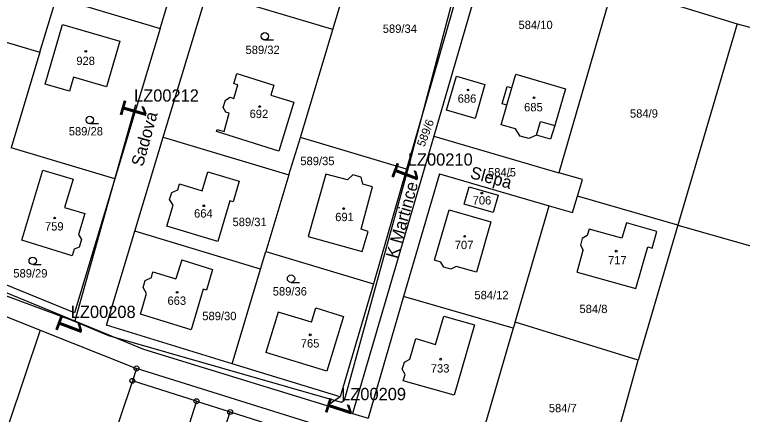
# Model space of a CAD drawing. Extents: x -738131 to -734179, y -1033447 to -1030078.
# Drawn here: x -735627.8 to -735479.7, y -1032331.3 to -1032249.9 of the extents above; entities that cross this region are included whole.
import ezdxf

# ---------------------------------------------------------------- set-up
doc = ezdxf.new("R2010")
doc.units = 0
for name, color, linetype in [('ftf_2010', 7, 'Continuous'), ('ftf_3010', 7, 'Continuous'), ('ftf_3010_ftf_3010_gtda_3015_gtda_3015_1', 7, 'Continuous'), ('ftf_nu', 7, 'Continuous'), ('Vrstva 1', 7, 'Continuous'), ('Vrstva 2', 7, 'Continuous'), ('Vrstva 3', 7, 'Continuous'), ('Vrstva 4', 7, 'Continuous'), ('Vrstva 5', 7, 'Continuous'), ('Vrstva 8', 7, 'Continuous')]:
    doc.layers.add(name, color=color, linetype=linetype)

msp = doc.modelspace()

# ---------------------------------------------------------------- linework, layer by layer
at = {"layer": 'ftf_2010'}
for points in [[(-735535.6, -1032233.77), (-735536.15, -1032237.39), (-735547.66, -1032281.16)], [(-735616.06, -1032312.23), (-735615.47, -1032312.2), (-735603.11, -1032268.22)], [(-735547.66, -1032281.16), (-735560.74, -1032328.52), (-735561.29, -1032328.87)], [(-735616.06, -1032312.23), (-735640.75, -1032303.03), (-735670.07, -1032291), (-735670.11, -1032290.31)], [(-735561.29, -1032328.87), (-735608.62, -1032315.32), (-735616.06, -1032312.23)]]:
    msp.add_lwpolyline(points, dxfattribs=at)
at = {"layer": 'Vrstva 1'}
for points in [[(-735563.02, -1032253), (-735555.78, -1032228.97)], [(-735534.72, -1032235.32), (-735548.04, -1032281.43)], [(-735531.29, -1032236.24), (-735542.5, -1032274.69)], [(-735598.18, -1032252.75), (-735595.33, -1032243.28)], [(-735505.96, -1032244.03), (-735517.06, -1032282.12)], [(-735505.96, -1032244.03), (-735480.76, -1032251.83)], [(-735597.53, -1032274.86), (-735588.63, -1032245.29)], [(-735563.02, -1032253), (-735588.63, -1032245.29)], [(-735622.62, -1032257.62), (-735619.25, -1032246.42)], [(-735619.25, -1032246.42), (-735598.18, -1032252.75)], [(-735621.54, -1032264.09), (-735618.01, -1032251.98)], [(-735618.01, -1032251.98), (-735606.37, -1032255.37)], [(-735598.18, -1032252.75), (-735607.41, -1032283.39)], [(-735480.76, -1032251.83), (-735492.79, -1032292.82)], [(-735480.76, -1032251.83), (-735459.51, -1032257.48)], [(-735569.63, -1032274.93), (-735563.02, -1032253)], [(-735631.41, -1032254.98), (-735622.62, -1032257.62)], [(-735606.37, -1032255.37), (-735609.09, -1032264.63)], [(-735622.62, -1032257.62), (-735628.48, -1032277.05)], [(-735615.78, -1032262.66), (-735616.61, -1032265.54)], [(-735609.09, -1032264.63), (-735615.78, -1032262.66)], [(-735583.14, -1032264.01), (-735582.55, -1032261.95)], [(-735582.55, -1032261.95), (-735575.05, -1032264.34)], [(-735539.86, -1032269.4), (-735537.83, -1032262.47)], [(-735537.83, -1032262.47), (-735532.07, -1032264.16)], [(-735526.57, -1032264.86), (-735525.75, -1032262.08)], [(-735525.75, -1032262.08), (-735515.68, -1032265.04)], [(-735616.61, -1032265.54), (-735621.54, -1032264.09)], [(-735583.17, -1032267), (-735582.33, -1032264.25)], [(-735582.33, -1032264.25), (-735583.14, -1032264.01)], [(-735575.05, -1032264.34), (-735575.65, -1032266.31)], [(-735532.07, -1032264.16), (-735534.09, -1032271.07)], [(-735528.56, -1032268.12), (-735527.54, -1032264.59)], [(-735527.54, -1032264.59), (-735526.57, -1032264.86)], [(-735515.68, -1032265.04), (-735517.88, -1032272.52)], [(-735585.35, -1032268.84), (-735584.86, -1032267.33)], [(-735584.86, -1032267.33), (-735583.9, -1032266.77)], [(-735583.9, -1032266.77), (-735583.17, -1032267)], [(-735575.65, -1032266.31), (-735570.95, -1032267.74)], [(-735584.81, -1032269.8), (-735585.35, -1032268.84)], [(-735570.95, -1032267.74), (-735573.98, -1032277.74)], [(-735528.8, -1032272.38), (-735527.62, -1032268.41)], [(-735527.62, -1032268.41), (-735528.56, -1032268.12)], [(-735585.15, -1032273.74), (-735584.12, -1032270.03)], [(-735584.12, -1032270.03), (-735584.81, -1032269.8)], [(-735534.09, -1032271.07), (-735539.86, -1032269.4)], [(-735586.71, -1032273.77), (-735586.57, -1032273.33)], [(-735586.57, -1032273.33), (-735585.15, -1032273.74)], [(-735525.87, -1032273.22), (-735528.8, -1032272.38)], [(-735524.93, -1032274.67), (-735525.87, -1032273.22)], [(-735517.88, -1032272.52), (-735518.71, -1032275.32)], [(-735603.29, -1032294.01), (-735597.53, -1032274.86)], [(-735597.53, -1032274.86), (-735571.95, -1032282.59)], [(-735573.98, -1032277.74), (-735586.71, -1032273.77)], [(-735571.95, -1032282.59), (-735569.63, -1032274.93)], [(-735548.04, -1032281.43), (-735569.63, -1032274.93)], [(-735542.5, -1032274.69), (-735558.99, -1032331.15)], [(-735542.5, -1032274.69), (-735517.06, -1032282.12)], [(-735523.17, -1032275.14), (-735524.93, -1032274.67)], [(-735521.57, -1032274.48), (-735523.17, -1032275.14)], [(-735518.71, -1032275.32), (-735521.57, -1032274.48)], [(-735607.41, -1032283.39), (-735628.48, -1032277.05)], [(-735626.34, -1032295.88), (-735622.02, -1032281.58)], [(-735622.02, -1032281.58), (-735615.87, -1032283.43)], [(-735589.59, -1032285.8), (-735588.43, -1032281.94)], [(-735588.43, -1032281.94), (-735582.09, -1032283.84)], [(-735564.44, -1032282.39), (-735568.04, -1032295.11)], [(-735560.04, -1032283.56), (-735564.44, -1032282.39)], [(-735548.04, -1032281.43), (-735554.76, -1032304.73)], [(-735541.33, -1032282.33), (-735548.61, -1032307.3)], [(-735541.33, -1032282.33), (-735519.02, -1032288.84)], [(-735512.25, -1032283.52), (-735517.06, -1032282.12)], [(-735615.87, -1032283.43), (-735617.61, -1032289.2)], [(-735607.41, -1032283.39), (-735615.62, -1032310.63)], [(-735582.09, -1032283.84), (-735583.34, -1032288.07)], [(-735571.95, -1032282.59), (-735576.63, -1032298.15)], [(-735558.98, -1032282.57), (-735560.04, -1032283.56)], [(-735557.27, -1032283.06), (-735558.98, -1032282.57)], [(-735556.95, -1032284.47), (-735557.27, -1032283.06)], [(-735513.24, -1032286.88), (-735512.25, -1032283.52)], [(-735594.59, -1032285.58), (-735594.23, -1032284.41)], [(-735594.23, -1032284.41), (-735589.59, -1032285.8)], [(-735557.26, -1032293.61), (-735554.92, -1032285.03)], [(-735554.92, -1032285.03), (-735556.95, -1032284.47)], [(-735536.28, -1032288.52), (-735535.27, -1032285.01)], [(-735535.27, -1032285.01), (-735529.4, -1032286.69)], [(-735596.23, -1032287.58), (-735595.8, -1032286.14)], [(-735595.8, -1032286.14), (-735594.59, -1032285.58)], [(-735529.4, -1032286.69), (-735530.4, -1032290.22)], [(-735514.22, -1032290.24), (-735513.24, -1032286.88)], [(-735492.79, -1032292.82), (-735513.24, -1032286.88)], [(-735595.53, -1032288.72), (-735596.23, -1032287.58)], [(-735583.98, -1032287.86), (-735586.43, -1032296.15)], [(-735583.34, -1032288.07), (-735583.98, -1032287.86)], [(-735617.61, -1032289.2), (-735613.51, -1032290.42)], [(-735596.82, -1032293.03), (-735595.53, -1032288.72)], [(-735542.31, -1032299.95), (-735539.36, -1032289.7)], [(-735539.36, -1032289.7), (-735530.84, -1032292.13)], [(-735530.4, -1032290.22), (-735536.28, -1032288.52)], [(-735525.93, -1032312.53), (-735519.02, -1032288.84)], [(-735519.02, -1032288.84), (-735514.22, -1032290.24)], [(-735613.51, -1032290.42), (-735614.77, -1032294.69)], [(-735530.84, -1032292.13), (-735533.79, -1032302.37)], [(-735503.28, -1032292.35), (-735504.18, -1032295.47)], [(-735497.06, -1032294.11), (-735503.28, -1032292.35)], [(-735492.79, -1032292.82), (-735500.91, -1032320.28)], [(-735492.79, -1032292.82), (-735471.61, -1032298.87)], [(-735609.11, -1032313.19), (-735603.29, -1032294.01)], [(-735577.71, -1032301.74), (-735603.29, -1032294.01)], [(-735586.43, -1032296.15), (-735596.82, -1032293.03)], [(-735555.86, -1032294.1), (-735557.26, -1032293.61)], [(-735557.06, -1032298.18), (-735555.86, -1032294.1)], [(-735510.88, -1032293.64), (-735511.3, -1032294.93)], [(-735504.18, -1032295.47), (-735510.88, -1032293.64)], [(-735498.02, -1032297.48), (-735497.06, -1032294.11)], [(-735614.77, -1032294.69), (-735614.14, -1032295.72)], [(-735614.14, -1032295.72), (-735614.62, -1032297.27)], [(-735568.04, -1032295.11), (-735557.06, -1032298.18)], [(-735512.26, -1032295.52), (-735512.63, -1032296.86)], [(-735511.3, -1032294.93), (-735512.26, -1032295.52)], [(-735616.08, -1032299.02), (-735626.34, -1032295.88)], [(-735614.62, -1032297.27), (-735615.68, -1032297.72)], [(-735512.63, -1032296.86), (-735512.07, -1032297.91)], [(-735501.34, -1032305.7), (-735498.94, -1032297.21)], [(-735498.94, -1032297.21), (-735498.02, -1032297.48)], [(-735615.68, -1032297.72), (-735616.08, -1032299.02)], [(-735577.71, -1032301.74), (-735576.63, -1032298.15)], [(-735576.63, -1032298.15), (-735554.76, -1032304.73)], [(-735513.27, -1032302.37), (-735512.07, -1032297.91)], [(-735593.78, -1032299.88), (-735594.97, -1032303.74)], [(-735593.78, -1032299.88), (-735587.52, -1032301.8)], [(-735541.03, -1032300.31), (-735542.31, -1032299.95)], [(-735540.44, -1032301.37), (-735541.03, -1032300.31)], [(-735587.52, -1032301.8), (-735588.75, -1032306.06)], [(-735583.51, -1032321), (-735577.71, -1032301.74)], [(-735539.01, -1032301.79), (-735540.44, -1032301.37)], [(-735537.95, -1032301.19), (-735539.01, -1032301.79)], [(-735533.79, -1032302.37), (-735537.95, -1032301.19)], [(-735601.49, -1032318.11), (-735640.53, -1032302.04)], [(-735615.62, -1032310.63), (-735636.08, -1032302.29)], [(-735599.95, -1032303.48), (-735599.63, -1032302.31)], [(-735599.63, -1032302.31), (-735594.97, -1032303.74)], [(-735513.27, -1032302.37), (-735501.34, -1032305.7)], [(-735601.6, -1032305.52), (-735601.2, -1032304.06)], [(-735601.2, -1032304.06), (-735599.95, -1032303.48)], [(-735554.76, -1032304.73), (-735561.5, -1032327.74)], [(-735600.91, -1032306.69), (-735601.6, -1032305.52)], [(-735589.41, -1032305.84), (-735591.83, -1032314.1)], [(-735588.75, -1032306.06), (-735589.41, -1032305.84)], [(-735642.4, -1032306.27), (-735622.58, -1032314.16)], [(-735602.16, -1032310.94), (-735600.91, -1032306.69)], [(-735548.61, -1032307.3), (-735555.84, -1032332.07)], [(-735526.3, -1032313.79), (-735548.61, -1032307.3)], [(-735574.16, -1032310.5), (-735576.65, -1032318.74)], [(-735567.39, -1032312.54), (-735574.16, -1032310.5)], [(-735567.39, -1032312.54), (-735566.48, -1032309.63)], [(-735566.48, -1032309.63), (-735560.83, -1032311.36)], [(-735591.83, -1032314.1), (-735602.16, -1032310.94)], [(-735560.83, -1032311.36), (-735564.22, -1032322.53)], [(-735542.11, -1032317.06), (-735540.46, -1032311.32)], [(-735540.46, -1032311.32), (-735534.21, -1032313.12)], [(-735583.51, -1032321), (-735609.11, -1032313.19)], [(-735534.21, -1032313.12), (-735538.33, -1032327.43)], [(-735525.93, -1032312.53), (-735526.3, -1032313.79)], [(-735500.91, -1032320.28), (-735525.93, -1032312.53)], [(-735622.58, -1032314.16), (-735658, -1032419.49)], [(-735622.58, -1032314.16), (-735602.98, -1032321.96)], [(-735526.3, -1032313.79), (-735533.64, -1032338.94)], [(-735547.38, -1032320.08), (-735546.15, -1032315.9)], [(-735546.15, -1032315.9), (-735542.11, -1032317.06)], [(-735564.16, -1032329.55), (-735601.49, -1032318.11)], [(-735564.22, -1032322.53), (-735576.65, -1032318.74)], [(-735561.5, -1032327.74), (-735583.51, -1032321)], [(-735548.89, -1032322.14), (-735548.46, -1032320.69)], [(-735548.46, -1032320.69), (-735547.38, -1032320.08)], [(-735508.21, -1032346.71), (-735500.91, -1032320.28)], [(-735602.98, -1032321.96), (-735603.82, -1032324.49)], [(-735495.96, -1032355.47), (-735602.98, -1032321.96)], [(-735548.33, -1032323.21), (-735548.89, -1032322.14)], [(-735548.69, -1032324.47), (-735548.33, -1032323.21)], [(-735603.82, -1032324.49), (-735611.43, -1032347.3)], [(-735590.77, -1032328.64), (-735603.82, -1032324.49)], [(-735538.33, -1032327.43), (-735548.69, -1032324.47)], [(-735561.5, -1032327.74), (-735564.16, -1032329.55)], [(-735590.77, -1032328.64), (-735592.73, -1032334.8)], [(-735590.77, -1032328.64), (-735583.92, -1032330.82)], [(-735564.16, -1032329.55), (-735558.99, -1032331.15)], [(-735585.9, -1032336.98), (-735583.92, -1032330.82)], [(-735583.92, -1032330.82), (-735573.48, -1032334.13)], [(-735558.99, -1032331.15), (-735555.84, -1032332.07)]]:
    msp.add_lwpolyline(points, dxfattribs=at)
at = {"layer": 'Vrstva 3'}
for p, q in [((-735576.86, -1032255.11), (-735575.11, -1032255.11)), ((-735612.49, -1032272.14), (-735610.74, -1032272.14)), ((-735624.1, -1032300.82), (-735622.35, -1032300.82)), ((-735571.53, -1032304.44), (-735569.78, -1032304.44))]:
    msp.add_line(p, q, dxfattribs=at)
for centre in [(-735576.86, -1032254.36), (-735612.49, -1032271.39), (-735624.1, -1032300.07), (-735571.53, -1032303.69)]:
    msp.add_circle(centre, 0.75, dxfattribs=at)
at = {"layer": 'Vrstva 4'}
for points in [[(-735527.62, -1032268.41), (-735526.57, -1032264.86)], [(-735521.57, -1032274.48), (-735520.75, -1032271.69)], [(-735520.75, -1032271.69), (-735517.88, -1032272.52)]]:
    msp.add_lwpolyline(points, dxfattribs=at)
at = {"layer": 'Vrstva 5'}
for centre in [(-735613.31, -1032257.41), (-735535.52, -1032265.28), (-735522.08, -1032266.87), (-735577.91, -1032268.66), (-735532.69, -1032286.27), (-735589.29, -1032288.86), (-735560.82, -1032289.42), (-735619.64, -1032291.35), (-735536.2, -1032295.08), (-735505.36, -1032298.1), (-735594.71, -1032306.48), (-735567.62, -1032315.12), (-735541.07, -1032320.08)]:
    msp.add_circle(centre, 0.175, dxfattribs=at)
at = {"layer": 'Vrstva 8'}
for centre, radius in [((-735602.98, -1032321.96), 0.5), ((-735602.98, -1032321.96), 0.0303), ((-735603.82, -1032324.49), 0.5), ((-735603.82, -1032324.49), 0.0303), ((-735590.77, -1032328.64), 0.5), ((-735590.77, -1032328.64), 0.0303), ((-735583.92, -1032330.82), 0.5), ((-735583.92, -1032330.82), 0.0303)]:
    msp.add_circle(centre, radius, dxfattribs=at)

# ---------------------------------------------------------------- texts
at = {"layer": 'ftf_3010'}
for rotation, p in [(254.0365, (-735605.43, -1032266.88)), (249.1464, (-735549.86, -1032279.63)), (249.2833, (-735618.27, -1032310.71)), (252.0524, (-735563.56, -1032327.45))]:
    msp.add_text('1', height=5.2, rotation=rotation, dxfattribs=at).set_placement(p)
at = {"layer": 'ftf_3010_ftf_3010_gtda_3015_gtda_3015_1'}
for s, p in [('LZ00212', (-735603.48, -1032267.66)), ('LZ00210', (-735547.76, -1032280.69)), ('LZ00208', (-735616.35, -1032311.7)), ('LZ00209', (-735561.33, -1032328.43))]:
    msp.add_text(s, height=2.5, dxfattribs=at).set_placement(p)
at = {"layer": 'ftf_nu'}
for s, rotation, p in [('Sadová', 74.3993, (-735601.69, -1032281.03)), ('Slepá', 344.8379, (-735535.25, -1032283.19)), ('K Martince', 74.5677, (-735549.88, -1032299.75))]:
    msp.add_text(s, height=2.5, rotation=rotation, dxfattribs=at).set_placement(p)
at = {"layer": 'Vrstva 2'}
for s, p in [('584/10', (-735525.24, -1032252.89)), ('589/34', (-735552.86, -1032253.66)), ('589/32', (-735580.79, -1032257.97)), ('928', (-735615.23, -1032260.21)), ('686', (-735537.62, -1032267.88)), ('685', (-735524.1, -1032269.64)), ('584/9', (-735502.56, -1032270.92)), ('692', (-735579.96, -1032270.99)), ('589/28', (-735616.76, -1032274.54)), ('589/35', (-735569.64, -1032280.59)), ('584/5', (-735531.44, -1032282.89)), ('706', (-735534.57, -1032288.61)), ('664', (-735591.26, -1032291.26)), ('589/31', (-735583.44, -1032293)), ('691', (-735562.54, -1032291.98)), ('759', (-735621.61, -1032293.9)), ('707', (-735538.21, -1032297.68)), ('717', (-735507.02, -1032300.78)), ('589/29', (-735628.05, -1032303.45)), ('589/36', (-735575.25, -1032307.12)), ('584/12', (-735534.21, -1032307.88)), ('663', (-735596.67, -1032309.02)), ('584/8', (-735512.83, -1032310.7)), ('589/30', (-735589.59, -1032312.14)), ('765', (-735569.55, -1032317.71)), ('733', (-735543.09, -1032322.8)), ('584/7', (-735519.07, -1032330.88))]:
    msp.add_text(s, height=1.7, dxfattribs=at).set_placement(p)
msp.add_text('589/6', height=1.7, rotation=69.444, dxfattribs=at).set_placement((-735544.39, -1032276.99))

doc.saveas('drawing.dxf')
